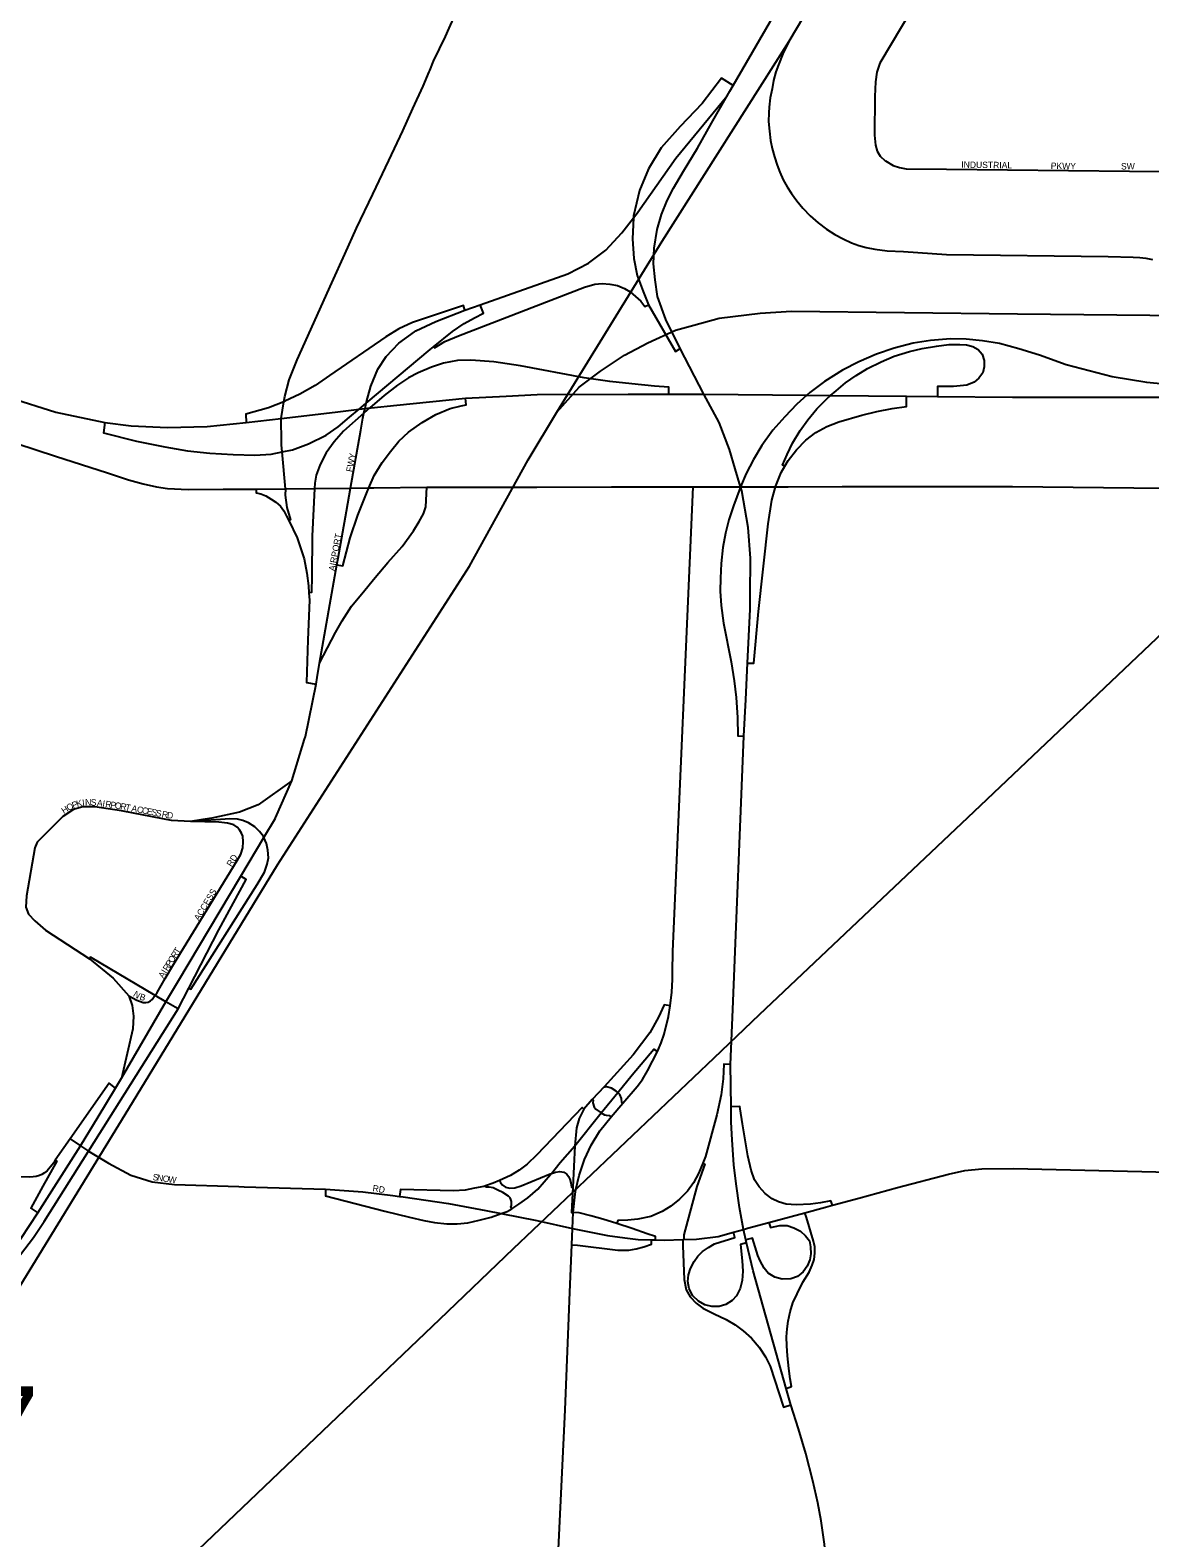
# Model space of a CAD drawing. Extents: x -561 to 1170, y 0 to 846.
# Drawn here: x 135.77 to 159.43, y 186.46 to 218.31 of the extents above; entities that cross this region are included whole.
import ezdxf

# ---------------------------------------------------------------- set-up
doc = ezdxf.new("R2010")
doc.units = 0
for name, color, linetype in [('GM_X_City_Street', 7, 'Continuous'), ('GM_X_City_Street_Text', 7, 'Continuous'), ('GM_X_Interchange_Ramps', 7, 'Continuous'), ('GM_X_Interstate_Route', 7, 'Continuous'), ('GM_X_Rail_Line', 7, 'Continuous'), ('GM_X_State_Route', 7, 'Continuous'), ('GM_X_State_Shield', 7, 'Continuous')]:
    doc.layers.add(name, color=color, linetype=linetype)

msp = doc.modelspace()

# ---------------------------------------------------------------- linework, layer by layer
at = {"layer": 'GM_X_City_Street'}
for points in [[(156.565, 223.603), (156.582, 222.817), (156.544, 222.501), (156.454, 222.24), (156.275, 221.898), (153.728, 217.613), (153.665, 217.429), (153.636, 217.22), (153.622, 216.911), (153.611, 216.095), (153.633, 215.881), (153.668, 215.759), (153.736, 215.654), (153.839, 215.556), (153.846, 215.551)], [(148.613, 214.47), (149.417, 215.607), (150.503, 216.926)], [(153.846, 215.551), (154.006, 215.451), (154.142, 215.41), (154.285, 215.385), (155.136, 215.379), (161.577, 215.304), (162.852, 215.304), (163.151, 215.305)], [(143.896, 211.937), (143.926, 211.958), (144.345, 212.161), (144.957, 212.397), (145.283, 212.512), (147.136, 213.165), (147.568, 213.39), (147.938, 213.668), (148.276, 214.032), (148.522, 214.351), (148.599, 214.45), (148.613, 214.47)], [(142.758, 209.863), (142.803, 210.119), (142.827, 210.224), (142.849, 210.319), (142.875, 210.432), (142.881, 210.459), (142.97, 210.793), (143.121, 211.153), (143.295, 211.416), (143.565, 211.699), (143.896, 211.937)], [(142.456, 208.154), (142.542, 208.64), (142.758, 209.863)], [(142.28, 207.157), (142.456, 208.154)], [(141.887, 204.937), (142.255, 207.014), (142.28, 207.157)], [(141.3, 202.454), (140.592, 201.949), (140.196, 201.795), (139.611, 201.667), (139.419, 201.637)], [(137.702, 201.821), (137.143, 201.908), (136.887, 201.905), (136.693, 201.846), (136.461, 201.7), (135.925, 201.158), (135.874, 201.04), (135.697, 200.023), (135.683, 199.787), (135.739, 199.634), (135.874, 199.499), (136.098, 199.301), (137.026, 198.696), (137.528, 198.286), (137.861, 197.915), (137.928, 197.706), (137.96, 197.483), (137.944, 197.214), (137.706, 196.169)], [(139.419, 201.637), (139.162, 201.597), (138.761, 201.617), (137.742, 201.815), (137.702, 201.821)], [(138.397, 197.899), (138.413, 197.922), (138.456, 197.981), (138.626, 198.281), (138.799, 198.576), (140.146, 200.774), (140.223, 200.907), (140.266, 201.036), (140.276, 201.167), (140.268, 201.283), (140.242, 201.348), (140.196, 201.417), (140.146, 201.472), (140.078, 201.522), (139.942, 201.562), (139.757, 201.578), (139.162, 201.597)], [(137.861, 197.915), (138.027, 197.819), (138.16, 197.771), (138.217, 197.768), (138.267, 197.778), (138.318, 197.804), (138.352, 197.837), (138.397, 197.899)], [(153.285, 193.64), (154.096, 193.86), (155.177, 194.146), (155.519, 194.223), (155.882, 194.257), (156.548, 194.263), (161.067, 194.158), (162.562, 194.15), (163.461, 194.244), (164.19, 194.417), (167.469, 195.421), (168.028, 195.551), (168.582, 195.626), (169.862, 195.644), (170.08, 195.642)], [(136.616, 194.891), (136.837, 194.744), (137.006, 194.632), (137.426, 194.374), (137.899, 194.123), (138.349, 193.983), (138.821, 193.924), (140.181, 193.883)], [(140.181, 193.883), (140.296, 193.879), (142.012, 193.824)], [(142.012, 193.824), (142.803, 193.769), (143.435, 193.692)], [(143.435, 193.692), (143.577, 193.675), (143.652, 193.663), (144.613, 193.524), (145.403, 193.373)], [(145.403, 193.373), (145.726, 193.311), (146.481, 193.167), (147.233, 192.993), (147.969, 192.846), (148.335, 192.799)], [(150.931, 193.001), (151.379, 193.122), (152.142, 193.33), (152.578, 193.448)], [(152.578, 193.448), (152.724, 193.487), (153.285, 193.64)], [(148.335, 192.799), (148.618, 192.763), (148.902, 192.756), (148.983, 192.755), (149.176, 192.75), (149.562, 192.761), (149.584, 192.762), (149.849, 192.769), (150.31, 192.829), (150.632, 192.918), (150.845, 192.977), (150.931, 193.001)]]:
    msp.add_lwpolyline(points, dxfattribs=at)
at = {"layer": 'GM_X_Interchange_Ramps'}
for points in [[(150.63, 217.145), (150.38, 217.301), (149.974, 216.767), (149.508, 216.279), (149.108, 215.827), (148.838, 215.386), (148.645, 214.923), (148.524, 214.39), (148.522, 214.351), (148.497, 213.908), (148.53, 213.487), (148.601, 213.13), (148.724, 212.792), (148.835, 212.513), (149.408, 211.528), (149.509, 211.587)], [(144.297, 211.623), (144.314, 211.601), (144.538, 211.735), (144.823, 211.857), (147.489, 212.882), (147.704, 212.944), (147.857, 212.961), (148.019, 212.949), (148.181, 212.918), (148.334, 212.858), (148.453, 212.782), (148.566, 212.685), (148.674, 212.586), (148.763, 212.472), (148.835, 212.513)], [(137.354, 210.023), (137.322, 209.807), (138.022, 209.633), (138.622, 209.509), (139.098, 209.423), (139.57, 209.377), (140.065, 209.348), (140.519, 209.333), (140.864, 209.356), (141.099, 209.402), (141.316, 209.445), (141.652, 209.572), (142.03, 209.76), (142.281, 209.936), (142.521, 210.135), (142.722, 210.304), (142.875, 210.432), (144.225, 211.564), (144.297, 211.623), (144.699, 211.946), (144.942, 212.114), (145.165, 212.239), (145.35, 212.331), (145.283, 212.512)], [(144.957, 212.397), (144.93, 212.494), (143.851, 212.134), (143.565, 212.001), (143.288, 211.834), (142.101, 211.018), (141.796, 210.804), (141.469, 210.62), (141.156, 210.472), (141.136, 210.464), (140.811, 210.332), (140.331, 210.201), (140.341, 210.022)], [(160.301, 210.778), (159.37, 210.867), (158.636, 210.988), (157.663, 211.245), (157.097, 211.447), (156.66, 211.581), (156.252, 211.695), (155.895, 211.751), (155.549, 211.786), (155.222, 211.793), (154.797, 211.758), (154.427, 211.699), (154.029, 211.597), (153.652, 211.467), (153.283, 211.309), (152.935, 211.13), (152.559, 210.888), (152.25, 210.66), (152.185, 210.601), (151.974, 210.41), (151.721, 210.144), (151.465, 209.863), (151.231, 209.54), (151.058, 209.242), (150.904, 208.947), (150.781, 208.667), (150.772, 208.645), (150.632, 208.262), (150.534, 207.97), (150.464, 207.683), (150.411, 207.384), (150.375, 207.048), (150.359, 206.739), (150.354, 206.458), (150.377, 206.156), (150.421, 205.787), (150.587, 204.966), (150.645, 204.569), (150.691, 204.215), (150.717, 203.79), (150.723, 203.405), (150.855, 203.4)], [(151.718, 209.099), (151.672, 209.125), (151.766, 209.35), (151.882, 209.591), (152.044, 209.855), (152.203, 210.079), (152.397, 210.311), (152.614, 210.533), (152.686, 210.596), (152.8, 210.697), (152.997, 210.861), (153.224, 211.016), (153.464, 211.164), (153.755, 211.307), (154.026, 211.428), (154.353, 211.525), (154.617, 211.59), (154.924, 211.64), (155.184, 211.672), (155.419, 211.674), (155.554, 211.662), (155.688, 211.629), (155.805, 211.564), (155.891, 211.465), (155.932, 211.336), (155.928, 211.202), (155.9, 211.077), (155.816, 210.959), (155.717, 210.88), (155.565, 210.813), (155.284, 210.783), (154.942, 210.783), (154.942, 210.575)], [(149.271, 210.621), (149.268, 210.773), (148.968, 210.793), (148.485, 210.839), (148.019, 210.89), (147.48, 210.971), (146.135, 211.221), (145.568, 211.308), (145.085, 211.342), (144.8, 211.334), (144.51, 211.275), (144.253, 211.193), (143.973, 211.077), (143.767, 210.966), (143.537, 210.81), (143.25, 210.597), (142.949, 210.331), (142.827, 210.224), (142.394, 209.841), (142.198, 209.616), (142.03, 209.384), (141.902, 209.136), (141.82, 208.909), (141.789, 208.745), (141.783, 208.632), (141.73, 207.62), (141.725, 206.784), (141.721, 206.431), (141.663, 206.428)], [(150.932, 204.941), (151.063, 204.937), (151.161, 206.031), (151.364, 207.881), (151.444, 208.385), (151.519, 208.668), (151.525, 208.69), (151.643, 208.971), (151.718, 209.099), (151.789, 209.221), (151.967, 209.446), (152.159, 209.648), (152.374, 209.812), (152.607, 209.94), (152.857, 210.038), (153.347, 210.183), (153.664, 210.256), (153.986, 210.319), (154.291, 210.365), (154.291, 210.581)], [(142.255, 207.014), (142.379, 206.995), (142.532, 207.588), (142.694, 208.067), (142.896, 208.561), (142.931, 208.644), (143.041, 208.902), (143.214, 209.176), (143.388, 209.411), (143.562, 209.633), (143.77, 209.823), (144.057, 210.027), (144.345, 210.192), (144.646, 210.317), (144.883, 210.375), (144.987, 210.399), (144.973, 210.538)], [(140.548, 208.619), (140.548, 208.54), (140.645, 208.52), (140.751, 208.473), (140.866, 208.408), (140.965, 208.341), (141.063, 208.258), (141.136, 208.16), (141.19, 208.047), (141.237, 207.957), (141.414, 207.585), (141.562, 207.144), (141.621, 206.841), (141.653, 206.577), (141.663, 206.428), (141.673, 206.273), (141.644, 205.432), (141.612, 204.532), (141.815, 204.496)], [(141.166, 208.625), (141.164, 208.486), (141.197, 208.231), (141.272, 207.966), (141.237, 207.957)], [(139.127, 198.071), (139.169, 198.05), (140.571, 200.262), (140.725, 200.523), (140.782, 200.691), (140.811, 200.825), (140.797, 200.992), (140.768, 201.132), (140.712, 201.256), (140.702, 201.277), (140.618, 201.387), (140.521, 201.482), (140.389, 201.568), (140.268, 201.616), (140.152, 201.645), (139.996, 201.649), (139.396, 201.61), (139.162, 201.597)], [(134.848, 191.666), (134.967, 191.599), (135.476, 192.324), (135.842, 192.803), (136.067, 193.143), (137.006, 194.632), (138.902, 197.638), (139.127, 198.071), (139.758, 199.303), (140.341, 200.367), (140.224, 200.44)], [(138.902, 197.638), (138.837, 197.673), (138.643, 197.787), (138.413, 197.922), (137.047, 198.725), (137.026, 198.696)], [(149.295, 197.698), (149.166, 197.723), (149.053, 197.461), (148.869, 197.127), (148.513, 196.667), (147.905, 195.991), (147.649, 195.723), (147.472, 195.518), (147.375, 195.319), (147.315, 195.126), (147.282, 194.739), (147.237, 193.871), (147.213, 193.333), (147.247, 193.332)], [(142.012, 193.824), (142.013, 193.687), (143.267, 193.365), (143.789, 193.234), (144.09, 193.166), (144.319, 193.126), (144.574, 193.097), (144.799, 193.096), (145.021, 193.118), (145.259, 193.171), (145.515, 193.237), (145.726, 193.311), (145.85, 193.354), (145.95, 193.415), (146.1, 193.507), (146.29, 193.645), (146.498, 193.827), (146.765, 194.135), (146.786, 194.161), (146.973, 194.388), (147.282, 194.739), (147.808, 195.403), (147.84, 195.443), (148.188, 195.87), (148.494, 196.246), (148.951, 196.784), (149.029, 196.732)], [(150.574, 196.464), (150.431, 196.465), (150.418, 196.156), (150.376, 195.821), (150.284, 195.399), (150.042, 194.514), (149.984, 194.375), (149.899, 194.169), (149.787, 193.959), (149.659, 193.783), (149.496, 193.615), (149.308, 193.465), (149.127, 193.358), (148.884, 193.252), (148.613, 193.191), (148.404, 193.171), (148.19, 193.166), (148.171, 193.103)], [(137.58, 195.962), (137.443, 196.063), (136.616, 194.891), (136.305, 194.437), (136.268, 194.378), (136.13, 194.214), (136.078, 194.174), (136.023, 194.14), (135.97, 194.114), (135.903, 194.095), (135.838, 194.086), (135.755, 194.082), (135.319, 194.086), (135.233, 194.086)], [(148.296, 195.641), (148.273, 195.659), (148.267, 195.745), (148.234, 195.826), (148.188, 195.87), (148.157, 195.9), (148.059, 195.962), (147.948, 195.987), (147.913, 195.985), (147.905, 195.991)], [(147.649, 195.723), (147.671, 195.706), (147.662, 195.648), (147.688, 195.562), (147.723, 195.516), (147.84, 195.443), (147.909, 195.399), (147.944, 195.39), (148.009, 195.383), (148.049, 195.352)], [(147.472, 195.518), (147.434, 195.554), (146.479, 194.555), (146.276, 194.358), (146.104, 194.228), (145.924, 194.117), (145.691, 194.009), (145.553, 193.952), (145.393, 193.896), (145.361, 193.885), (145.164, 193.845), (144.966, 193.805), (144.717, 193.791), (143.596, 193.818), (143.577, 193.675)], [(152.724, 193.487), (152.693, 193.583), (152.469, 193.537), (152.26, 193.513), (151.959, 193.496), (151.75, 193.512), (151.583, 193.56), (151.453, 193.622), (151.302, 193.732), (151.173, 193.874), (151.077, 194.026), (151.007, 194.23), (150.939, 194.529), (150.827, 195.206), (150.772, 195.524), (150.766, 195.574), (150.582, 195.566)], [(136.305, 194.437), (136.336, 194.417), (136.044, 193.888), (135.79, 193.429), (135.933, 193.328)], [(149.984, 194.375), (150.028, 194.357), (149.861, 193.88), (149.584, 192.863), (149.584, 192.762)], [(145.691, 194.009), (145.709, 193.965), (145.749, 193.916), (145.82, 193.867), (145.909, 193.849), (146.016, 193.854), (146.15, 193.898), (146.759, 194.152), (146.786, 194.161), (146.87, 194.188), (146.964, 194.201), (147.048, 194.183), (147.11, 194.146), (147.151, 194.096), (147.177, 194.038), (147.197, 193.961), (147.214, 193.872), (147.237, 193.871)], [(145.95, 193.415), (145.932, 193.444), (145.943, 193.484), (145.945, 193.524), (145.943, 193.568), (145.932, 193.609), (145.913, 193.646), (145.883, 193.68), (145.762, 193.756), (145.656, 193.809), (145.553, 193.854), (145.469, 193.871), (145.402, 193.871), (145.393, 193.896)], [(148.983, 192.755), (148.983, 192.825), (148.811, 192.885), (148.491, 192.999), (148.171, 193.103), (147.874, 193.195), (147.621, 193.264), (147.375, 193.325), (147.247, 193.332)], [(151.379, 193.122), (151.413, 193.015), (151.611, 193.056), (151.765, 193.057), (151.912, 193.01), (152.048, 192.937), (152.158, 192.839), (152.241, 192.732), (152.264, 192.606), (152.268, 192.461), (152.245, 192.334), (152.19, 192.201), (152.103, 192.078), (151.986, 191.985), (151.842, 191.931), (151.665, 191.929), (151.508, 191.966), (151.365, 192.054), (151.282, 192.161), (151.194, 192.31), (151.149, 192.424), (151.036, 192.794), (150.896, 192.759)], [(151.746, 189.619), (151.863, 189.656), (151.829, 189.819), (151.8, 190.035), (151.773, 190.306), (151.761, 190.517), (151.757, 190.706), (151.765, 190.874), (151.789, 191.04), (151.828, 191.233), (151.89, 191.426), (151.977, 191.616), (152.1, 191.861), (152.235, 192.071), (152.297, 192.221), (152.338, 192.34), (152.356, 192.477), (152.351, 192.61), (152.324, 192.728), (152.176, 193.225), (152.142, 193.33)], [(147.219, 192.649), (147.339, 192.645), (148.19, 192.541), (148.421, 192.54), (148.578, 192.567), (148.739, 192.607), (148.902, 192.668), (148.902, 192.756)], [(149.562, 192.761), (149.563, 192.627), (149.593, 191.921), (149.637, 191.699), (149.718, 191.551), (149.844, 191.419), (149.987, 191.312), (150.228, 191.195), (150.481, 191.075), (150.667, 190.964), (150.84, 190.836), (151.014, 190.682), (151.177, 190.487), (151.31, 190.285), (151.407, 190.088), (151.689, 189.218), (151.844, 189.268)], [(150.912, 192.691), (150.781, 192.659), (150.819, 192.312), (150.832, 192.095), (150.816, 191.894), (150.777, 191.731), (150.695, 191.575), (150.603, 191.472), (150.47, 191.393), (150.334, 191.349), (150.178, 191.35), (150.03, 191.386), (149.898, 191.459), (149.778, 191.572), (149.698, 191.721), (149.671, 191.874), (149.685, 192.016), (149.727, 192.152), (149.802, 192.296), (149.881, 192.409), (149.981, 192.508), (150.105, 192.598), (150.23, 192.672), (150.662, 192.803), (150.632, 192.918)]]:
    msp.add_lwpolyline(points, dxfattribs=at)
at = {"layer": 'GM_X_Interstate_Route'}
for points in [[(150.56, 217.023), (150.63, 217.145), (154.389, 223.635)], [(150.008, 210.622), (149.509, 211.587), (149.206, 212.199), (149.031, 212.685), (148.979, 213.04), (148.947, 213.377), (148.96, 213.708), (149.022, 214.1), (149.116, 214.42), (149.232, 214.718), (149.368, 214.975), (149.577, 215.336), (149.871, 215.818), (150.17, 216.348), (150.503, 216.926), (150.56, 217.023)], [(132.188, 211.906), (132.921, 211.57), (134.06, 211.08), (135.341, 210.553), (136.318, 210.242), (137.354, 210.023)], [(143.524, 210.39), (144.973, 210.538), (145.832, 210.584)], [(145.832, 210.584), (146.486, 210.619), (148.411, 210.621)], [(148.411, 210.621), (149.271, 210.621), (149.968, 210.622)], [(149.968, 210.622), (150.008, 210.622), (152.185, 210.601), (152.686, 210.596), (154.291, 210.581), (154.942, 210.575), (156.529, 210.559), (158.566, 210.557), (159.318, 210.56), (159.75, 210.558)], [(150.671, 209.048), (150.553, 209.456), (150.333, 210.025), (150.008, 210.622)], [(137.354, 210.023), (137.907, 209.953), (138.677, 209.922), (139.512, 209.938), (140.341, 210.022), (141.079, 210.109), (142.221, 210.244)], [(142.221, 210.244), (142.722, 210.304), (142.849, 210.319), (142.949, 210.331), (142.98, 210.334), (143.524, 210.39)], [(150.989, 206.368), (150.994, 207.156), (150.947, 207.803), (150.811, 208.581), (150.781, 208.667), (150.671, 209.048)], [(150.894, 204.17), (150.932, 204.941), (150.988, 206.084), (150.989, 206.368)], [(150.621, 197.62), (150.855, 203.4), (150.894, 204.17)], [(150.845, 192.977), (150.763, 193.437), (150.687, 193.94), (150.644, 194.342), (150.606, 194.866), (150.585, 195.24), (150.582, 195.566), (150.574, 196.464), (150.621, 197.62)], [(151.865, 179.366), (152.479, 182.678), (152.582, 183.375), (152.64, 184.09), (152.653, 184.631), (152.64, 185.185), (152.608, 185.759), (152.556, 186.325), (152.485, 186.82), (152.417, 187.199), (152.307, 187.664), (152.159, 188.243), (152.006, 188.767), (151.844, 189.268), (151.746, 189.619), (151.049, 192.102), (150.912, 192.691), (150.896, 192.759), (150.845, 192.977)]]:
    msp.add_lwpolyline(points, dxfattribs=at)
at = {"layer": 'GM_X_Rail_Line'}
for points in [[(151.811, 218.079), (155.131, 223.679)], [(146.903, 210.243), (149.13, 213.858), (151.811, 218.079)], [(151.811, 218.079), (151.676, 217.811), (151.583, 217.584), (151.532, 217.433), (151.481, 217.252), (151.448, 217.077), (151.411, 216.882), (151.388, 216.689), (151.381, 216.57), (151.377, 216.383), (151.393, 216.178), (151.416, 215.981), (151.449, 215.816), (151.498, 215.636), (151.555, 215.464), (151.613, 215.316), (151.686, 215.151), (151.765, 215.007), (151.862, 214.865), (151.972, 214.705), (152.097, 214.556), (152.255, 214.388), (152.424, 214.244), (152.597, 214.112), (152.775, 214), (152.95, 213.903), (153.128, 213.821), (153.282, 213.764), (153.437, 213.724), (153.621, 213.687), (153.884, 213.654), (154.225, 213.634), (155.136, 213.576), (158.55, 213.529), (159.08, 213.519), (159.217, 213.51), (159.344, 213.496), (159.484, 213.471)], [(146.903, 210.243), (147.373, 210.772), (147.827, 211.109), (148.332, 211.445), (148.827, 211.706), (149.407, 211.975), (149.794, 212.084), (150.331, 212.232), (151.196, 212.336), (151.858, 212.378), (156.631, 212.323), (163.626, 212.247)], [(132.443, 179.671), (138.405, 185.336), (144.429, 191.078), (145.988, 192.57), (147.645, 194.148), (150.228, 196.605), (151.185, 197.516), (155.719, 201.807), (158.752, 204.683), (160.949, 206.769), (162.765, 208.485), (164.659, 210.277), (164.969, 210.553)], [(132.799, 187.295), (137.783, 195.402), (141.002, 200.682), (145.054, 206.989), (146.298, 209.234), (146.903, 210.243)]]:
    msp.add_lwpolyline(points, dxfattribs=at)
at = {"layer": 'GM_X_State_Route'}
for points in [[(144.215, 217.463), (144.297, 217.659), (144.549, 218.18), (144.627, 218.353), (144.812, 218.765), (145.113, 219.448), (145.403, 220.099), (145.687, 220.712), (145.994, 221.373), (146.284, 222.002), (146.606, 222.696), (146.869, 223.222), (147.1, 223.742), (147.16, 223.873)], [(141.085, 209.629), (141.077, 210.096), (141.079, 210.109), (141.136, 210.464), (141.154, 210.574), (141.246, 210.927), (141.413, 211.351), (142.148, 212.976), (142.422, 213.583), (142.669, 214.13), (143.013, 214.846), (143.351, 215.562), (143.647, 216.185), (143.862, 216.662), (144.076, 217.128), (144.203, 217.434), (144.215, 217.463)], [(132.326, 210.27), (132.748, 210.262), (132.953, 210.258), (133.138, 210.241), (133.253, 210.231), (133.412, 210.207), (133.544, 210.184), (133.66, 210.161), (133.771, 210.137), (134.039, 210.055), (134.346, 209.957), (134.644, 209.863), (135.079, 209.717), (136.312, 209.31), (137.411, 208.962), (137.849, 208.815), (138.164, 208.727), (138.443, 208.666), (138.674, 208.633), (139.109, 208.612), (139.854, 208.615)], [(141.166, 208.625), (141.099, 209.402), (141.086, 209.55), (141.085, 209.629)], [(141.166, 208.625), (141.783, 208.632), (142.542, 208.64), (142.931, 208.644), (143.033, 208.645)], [(141.839, 204.637), (141.887, 204.937), (142.224, 205.588), (142.363, 205.833), (142.561, 206.147), (142.782, 206.403), (143.062, 206.75), (143.331, 207.065), (143.633, 207.407), (143.876, 207.733), (143.994, 207.933), (144.082, 208.092), (144.135, 208.244), (144.153, 208.657)], [(143.033, 208.645), (144.153, 208.657), (144.182, 208.657)], [(144.182, 208.657), (145.475, 208.659)], [(145.475, 208.659), (145.905, 208.66)], [(145.905, 208.66), (146.48, 208.66)], [(146.48, 208.66), (148.06, 208.663)], [(148.06, 208.663), (148.634, 208.664)], [(148.634, 208.664), (149.783, 208.666)], [(149.348, 198.418), (149.354, 198.85), (149.783, 208.666)], [(149.783, 208.666), (150.642, 208.667)], [(150.642, 208.667), (150.781, 208.667), (151.519, 208.668), (151.787, 208.668)], [(151.787, 208.668), (152.932, 208.669)], [(152.932, 208.669), (156.532, 208.673), (160.376, 208.63)], [(139.854, 208.615), (140.548, 208.619), (141.166, 208.625)], [(141.571, 203.333), (141.589, 203.392), (141.815, 204.496), (141.839, 204.637)], [(140.955, 201.664), (140.958, 201.669), (141.3, 202.454), (141.571, 203.333)], [(138.893, 198.206), (140.224, 200.44), (140.712, 201.256), (140.955, 201.664)], [(137.208, 195.353), (137.58, 195.962), (137.706, 196.169), (138.643, 197.787), (138.893, 198.206)], [(147.29, 193.721), (147.302, 193.822), (147.374, 194.116), (147.484, 194.454), (147.624, 194.754), (147.81, 195.057), (148.049, 195.352), (148.296, 195.641), (148.596, 195.996), (148.71, 196.147), (148.819, 196.328), (149.029, 196.732), (149.107, 196.92), (149.17, 197.104), (149.258, 197.476), (149.295, 197.698), (149.328, 197.991), (149.345, 198.258), (149.348, 198.418)], [(135.235, 192.26), (135.933, 193.328), (136.837, 194.744), (137.208, 195.353)], [(147.178, 191.649), (147.219, 192.649), (147.233, 192.993), (147.247, 193.332), (147.29, 193.721)], [(147.149, 190.935), (147.178, 191.649)], [(146.626, 179.363), (146.881, 185.047), (147.077, 189.167), (147.149, 190.935)]]:
    msp.add_lwpolyline(points, dxfattribs=at)

# ---------------------------------------------------------------- texts
at = {"layer": 'GM_X_City_Street_Text'}
for s, rotation, p in [('INDUSTRIAL', 359.3075, (155.447, 215.406)), ('PKWY', 358.8773, (157.336, 215.382)), ('SW', 0, (158.821, 215.37)), ('FWY', 79.0444, (142.58, 208.97)), ('AIRPORT', 79.612, (142.211, 206.878)), ('O', 29.0291, (136.584, 201.813)), ('P', 19.1263, (136.683, 201.868)), ('K', 14.1105, (136.769, 201.899)), ('I', 6.176, (136.88, 201.927)), ('N', 0.2842, (136.935, 201.933)), ('S', 358.0872, (137.052, 201.933)), ('A', 351.9317, (137.179, 201.927)), ('I', 351.5298, (137.296, 201.911)), ('R', 351.4921, (137.355, 201.902)), ('P', 351.499, (137.461, 201.886)), ('O', 351.4001, (137.555, 201.872)), ('R', 350.0427, (137.671, 201.854)), ('T', 349.2528, (137.776, 201.836)), ('H', 31.7435, (136.485, 201.752)), ('A', 349.2259, (137.905, 201.812)), ('C', 349.2282, (138.021, 201.789)), ('C', 349.2282, (138.126, 201.769)), ('E', 349.2259, (138.231, 201.749)), ('S', 349.2259, (138.325, 201.732)), ('S', 349.2409, (138.418, 201.714)), ('R', 349.2282, (138.547, 201.689)), ('D', 351.8403, (138.658, 201.668)), ('RD', 58.564, (140.029, 200.627)), ('ACCESS', 59.0348, (139.34, 199.486)), ('R', 57.974, (138.851, 198.694)), ('T', 57.9869, (138.907, 198.785)), ('I', 58.129, (138.649, 198.372)), ('R', 58.0075, (138.681, 198.422)), ('P', 57.9772, (138.737, 198.513)), ('O', 57.9944, (138.788, 198.593)), ('A', 59.2574, (138.589, 198.27)), ('N', 328.129, (137.939, 197.913)), ('B', 342.8813, (138.074, 197.835)), ('S', 351.553, (138.355, 194.021)), ('N', 351.5792, (138.449, 194.007)), ('O', 351.5546, (138.567, 193.99)), ('W', 352.4294, (138.687, 193.972)), ('RD', 351.0327, (143.001, 193.784))]:
    msp.add_text(s, height=0.135, rotation=rotation, dxfattribs=at).set_placement(p)
at = {"layer": 'GM_X_State_Shield'}
msp.add_text('237', height=1.8795, dxfattribs=at).set_placement((131.768, 187.779))

doc.saveas('drawing.dxf')
